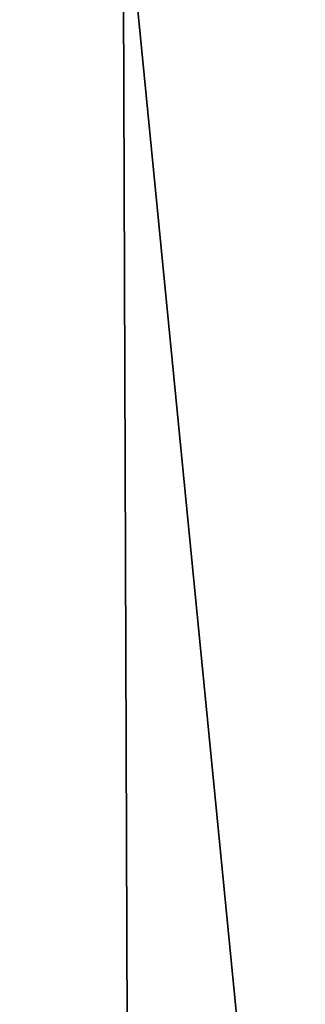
# Model space of a CAD drawing. Header units: millimetres. Extents: x -365 to 365, y -678 to 20.
# Tile 456 of 656: x -2.196 to -2.059, y -40.767 to -40.295. Entities that reach past the tile are written whole.
import ezdxf

# ---------------------------------------------------------------- set-up
doc = ezdxf.new("R2010")
doc.units = ezdxf.units.MM
doc.header["$LTSCALE"] = 65.185185
for name, color, linetype in [('237', 7, 'CONTINUOUS'), ('362', 7, 'CONTINUOUS'), ('450', 7, 'CONTINUOUS'), ('451', 7, 'CONTINUOUS'), ('566', 7, 'CONTINUOUS'), ('568', 7, 'CONTINUOUS')]:
    doc.layers.add(name, color=color, linetype=linetype)

msp = doc.modelspace()

# ---------------------------------------------------------------- linework, layer by layer
at = {"layer": '237', "linetype": 'CONTINUOUS'}
for points in [[(-2.02482, -74.85131, -2.96229), (-2.2, -25, -1.35), (-2.63505, -74.85131, -1.35), (-2.02482, -74.85131, -2.96229)], [(-1.87094, -25.60872, -2.45872), (-2.2, -25, -1.35), (-2.02482, -74.85131, -2.96229), (-1.87094, -25.60872, -2.45872)]]:
    msp.add_3dface(points, dxfattribs=at)
at = {"layer": '362', "linetype": 'CONTINUOUS'}
for points in [[(-2, -74.7, 19.85), (-2, 0, 19.85), (-4.0572, -6.35385, 19.03356), (-2, -74.7, 19.85)], [(-2, -74.7, 19.85), (-4.0572, -6.35385, 19.03356), (-4.12132, -74.7, 18.97132), (-2, -74.7, 19.85)]]:
    msp.add_3dface(points, dxfattribs=at)
at = {"layer": '450', "linetype": 'CONTINUOUS'}
msp.add_3dface([(-2, -41.71041, -6.15), (-2.35355, -41.71041, -6.29645), (-2.30598, -38.59628, -6.15), (-2, -41.71041, -6.15)], dxfattribs=at)
at = {"layer": '451', "linetype": 'CONTINUOUS'}
msp.add_3dface([(-2, -41.71041, -6.15), (-2.30598, -38.59628, -6.15), (-1.25, -36.79967, -6.15), (-2, -41.71041, -6.15)], dxfattribs=at)
at = {"layer": '566', "linetype": 'CONTINUOUS'}
for points in [[(-2.09344, -12.78906, 15.05), (-1.90988, -11.79268, 15.84282), (-2.63505, -74.85131, 15.05), (-2.09344, -12.78906, 15.05)], [(-2.63505, -74.85131, 15.05), (-1.90988, -11.79268, 15.84282), (-2.02482, -74.85131, 16.66229), (-2.63505, -74.85131, 15.05)]]:
    msp.add_3dface(points, dxfattribs=at)
at = {"layer": '568', "linetype": 'CONTINUOUS'}
msp.add_3dface([(-2.63505, -74.85131, 15.05), (-2.3244, -39.25501, 14.79324), (-2.09344, -12.78906, 15.05), (-2.63505, -74.85131, 15.05)], dxfattribs=at)

doc.saveas('drawing.dxf')
